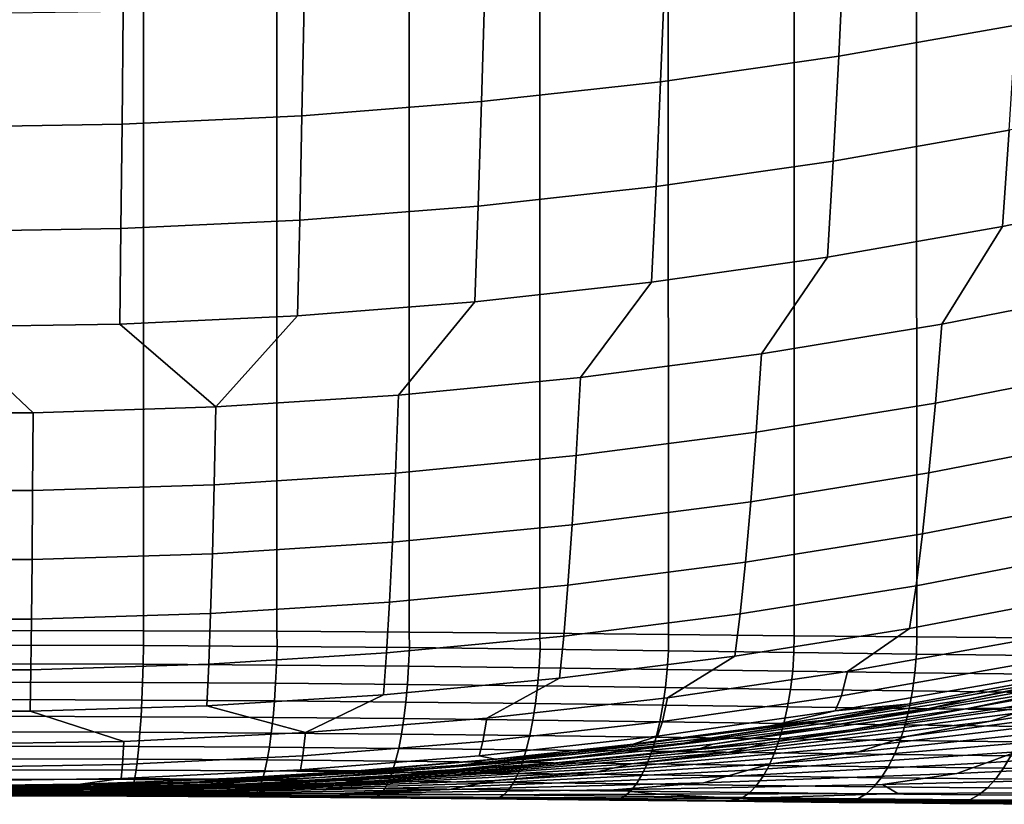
# Model space of a CAD drawing. Header units: metres. Extents: x -109 to 109, y -100 to 58.
# Tile 198 of 642: x 0.35 to 4.81, y -100.19 to -96.64. Entities that reach past the tile are written whole.
import ezdxf

# ---------------------------------------------------------------- set-up
doc = ezdxf.new("R2010")
doc.units = ezdxf.units.M
doc.layers.add('solid_21_062_100_XXX', color=7, linetype='CONTINUOUS')

msp = doc.modelspace()

# ---------------------------------------------------------------- linework, layer by layer
at = {"layer": 'solid_21_062_100_XXX'}
for points in [[(4.889292, -96.149818, 8.679727), (4.083229, -96.291573, 8.739078), (4.057991, -96.804779, 7.476767), (4.85934, -96.663986, 7.422805)], [(4.083229, -96.291573, 8.739078), (3.272357, -96.407814, 8.787746), (3.251984, -96.920227, 7.521014), (4.057991, -96.804779, 7.476767)], [(3.272357, -96.407814, 8.787746), (2.457637, -96.498367, 8.825663), (2.44225, -97.010162, 7.555484), (3.251984, -96.920227, 7.521014)], [(2.457637, -96.498367, 8.825663), (1.640029, -96.563118, 8.852773), (1.62972, -97.074463, 7.580129), (2.44225, -97.010162, 7.555484)], [(0.912314, -99.4048, -97.911171), (0.304765, -99.403343, -97.948227), (0.304607, -96.565834, -97.949707), (0.912271, -96.564919, -97.912651)], [(1.640029, -96.563118, 8.852773), (0.820496, -96.602005, 8.869055), (0.815326, -97.113083, 7.59493), (1.62972, -97.074463, 7.580129)], [(1.516532, -99.407623, -97.837212), (0.912314, -99.4048, -97.911171), (0.912271, -96.564919, -97.912651), (1.51656, -96.563133, -97.838684)], [(1.516532, -99.407623, -97.837212), (1.51656, -96.563133, -97.838684), (2.115284, -96.56057, -97.728073), (2.115253, -99.411629, -97.726593)], [(2.706286, -99.416542, -97.579704), (2.115253, -99.411629, -97.726593), (2.115284, -96.56057, -97.728073), (2.706231, -96.557373, -97.581207)], [(3.287404, -99.422012, -97.397064), (2.706286, -99.416542, -97.579704), (2.706231, -96.557373, -97.581207), (3.287198, -96.553696, -97.398628)], [(3.856388, -99.427605, -97.179359), (3.287404, -99.422012, -97.397064), (3.287198, -96.553696, -97.398628), (3.856014, -96.549744, -97.181015)], [(4.411046, -99.432831, -96.927414), (3.856388, -99.427605, -97.179359), (3.856014, -96.549744, -97.181015), (4.410542, -96.545723, -96.929161)], [(4.949227, -99.43718, -96.642227), (4.411046, -99.432831, -96.927414), (4.410542, -96.545723, -96.929161), (4.948703, -96.541832, -96.644028)], [(0.820496, -96.602005, 8.869055), (0, -96.614975, 8.874486), (0, -97.125961, 7.599868), (0.815326, -97.113083, 7.59493)], [(4.85934, -96.663986, 7.422805), (4.057991, -96.804779, 7.476767), (4.032626, -97.279213, 6.199165), (4.829227, -97.139534, 6.150465)], [(4.057991, -96.804779, 7.476767), (3.251984, -96.920227, 7.521014), (3.231514, -97.393738, 6.239096), (4.032626, -97.279213, 6.199165)], [(3.251984, -96.920227, 7.521014), (2.44225, -97.010162, 7.555484), (2.426794, -97.482948, 6.270201), (3.231514, -97.393738, 6.239096)], [(5.620418, -96.974869, 6.093051), (4.829227, -97.139534, 6.150465), (4.798885, -97.576027, 4.863899), (5.585456, -97.412849, 4.812533)], [(2.44225, -97.010162, 7.555484), (1.62972, -97.074463, 7.580129), (1.619367, -97.546738, 6.29244), (2.426794, -97.482948, 6.270201)], [(1.62972, -97.074463, 7.580129), (0.815326, -97.113083, 7.59493), (0.810135, -97.585037, 6.305796), (1.619367, -97.546738, 6.29244)], [(0.815326, -97.113083, 7.59493), (0, -97.125961, 7.599868), (0, -97.597816, 6.310252), (0.810135, -97.585037, 6.305796)], [(4.829227, -97.139534, 6.150465), (4.032626, -97.279213, 6.199165), (4.007076, -97.714432, 4.907468), (4.798885, -97.576027, 4.863899)], [(4.032626, -97.279213, 6.199165), (3.231514, -97.393738, 6.239096), (3.210902, -97.827911, 4.943189), (4.007076, -97.714432, 4.907468)], [(3.231514, -97.393738, 6.239096), (2.426794, -97.482948, 6.270201), (2.411234, -97.916298, 4.971013), (3.210902, -97.827911, 4.943189)], [(5.585456, -97.412849, 4.812533), (4.798885, -97.576027, 4.863899), (4.524711, -98.01815, 3.577017), (5.335222, -97.858475, 3.53206)], [(2.426794, -97.482948, 6.270201), (1.619367, -97.546738, 6.29244), (1.608945, -97.979492, 4.990906), (2.411234, -97.916298, 4.971013)], [(1.619367, -97.546738, 6.29244), (0.810135, -97.585037, 6.305796), (0.804909, -98.017448, 5.002853), (1.608945, -97.979492, 4.990906)], [(0.810135, -97.585037, 6.305796), (0, -97.597816, 6.310252), (0, -98.030106, 5.006839), (0.804909, -98.017448, 5.002853)], [(4.798885, -97.576027, 4.863899), (4.007076, -97.714432, 4.907468), (3.709055, -98.15152, 3.614568), (4.524711, -98.01815, 3.577017)], [(4.007076, -97.714432, 4.907468), (3.210902, -97.827911, 4.943189), (2.889189, -98.258423, 3.644667), (3.709055, -98.15152, 3.614568)], [(3.210902, -97.827911, 4.943189), (2.411234, -97.916298, 4.971013), (2.066047, -98.338699, 3.667269), (2.889189, -98.258423, 3.644667)], [(5.335222, -97.858475, 3.53206), (4.524711, -98.01815, 3.577017), (4.495674, -98.374718, 2.264009), (5.301297, -98.216835, 2.224715)], [(2.411234, -97.916298, 4.971013), (1.608945, -97.979492, 4.990906), (1.240564, -98.392265, 3.68235), (2.066047, -98.338699, 3.667269)], [(1.608945, -97.979492, 4.990906), (0.804909, -98.017448, 5.002853), (1.240564, -98.392265, 3.68235)], [(-0.804909, -98.017448, 5.002853), (-0.413677, -98.419067, 3.689898), (0.413677, -98.419067, 3.689898), (0, -98.030106, 5.006839)], [(0, -98.030106, 5.006839), (0.413677, -98.419067, 3.689898), (1.240564, -98.392265, 3.68235), (0.804909, -98.017448, 5.002853)], [(4.524711, -98.01815, 3.577017), (3.709055, -98.15152, 3.614568), (3.685072, -98.506584, 2.296829), (4.495674, -98.374718, 2.264009)], [(3.709055, -98.15152, 3.614568), (2.889189, -98.258423, 3.644667), (2.870395, -98.612267, 2.323134), (3.685072, -98.506584, 2.296829)], [(5.301297, -98.216835, 2.224715), (4.495674, -98.374718, 2.264009), (4.466544, -98.690987, 0.940466), (5.267251, -98.535042, 0.906671)], [(2.889189, -98.258423, 3.644667), (2.066047, -98.338699, 3.667269), (2.052547, -98.691628, 2.342887), (2.870395, -98.612267, 2.323134)], [(2.066047, -98.338699, 3.667269), (1.240564, -98.392265, 3.68235), (1.232434, -98.744583, 2.356067), (2.052547, -98.691628, 2.342887)], [(1.240564, -98.392265, 3.68235), (0.413677, -98.419067, 3.689898), (0.410962, -98.771088, 2.362663), (1.232434, -98.744583, 2.356067)], [(4.495674, -98.374718, 2.264009), (3.685072, -98.506584, 2.296829), (3.661019, -98.82122, 0.968691), (4.466544, -98.690987, 0.940466)], [(0.413677, -98.419067, 3.689898), (-0.413677, -98.419067, 3.689898), (-0.410962, -98.771088, 2.362663), (0.410962, -98.771088, 2.362663)], [(3.685072, -98.506584, 2.296829), (2.870395, -98.612267, 2.323134), (2.851551, -98.925598, 0.991312), (3.661019, -98.82122, 0.968691)], [(5.267251, -98.535042, 0.906671), (4.466544, -98.690987, 0.940466), (4.437335, -98.966652, -0.392372), (5.2331, -98.812782, -0.420832)], [(2.870395, -98.612267, 2.323134), (2.052547, -98.691628, 2.342887), (2.039014, -99.003975, 1.008297), (2.851551, -98.925598, 0.991312)], [(2.052547, -98.691628, 2.342887), (1.232434, -98.744583, 2.356067), (1.224285, -99.056267, 1.019631), (2.039014, -99.003975, 1.008297)], [(4.466544, -98.690987, 0.940466), (3.661019, -98.82122, 0.968691), (3.636908, -99.095146, -0.368605), (4.437335, -98.966652, -0.392372)], [(1.232434, -98.744583, 2.356067), (0.410962, -98.771088, 2.362663), (0.408241, -99.082436, 1.025302), (1.224285, -99.056267, 1.019631)], [(0.410962, -98.771088, 2.362663), (-0.410962, -98.771088, 2.362663), (-0.408241, -99.082436, 1.025302), (0.408241, -99.082436, 1.025302)], [(3.661019, -98.82122, 0.968691), (2.851551, -98.925598, 0.991312), (2.832665, -99.19812, -0.349557), (3.636908, -99.095146, -0.368605)], [(5.2331, -98.812782, -0.420832), (4.437335, -98.966652, -0.392372), (4.40811, -99.201424, -1.733259), (5.198921, -99.049759, -1.75655)], [(2.851551, -98.925598, 0.991312), (2.039014, -99.003975, 1.008297), (2.025454, -99.275436, -0.335256), (2.832665, -99.19812, -0.349557)], [(4.437335, -98.966652, -0.392372), (3.636908, -99.095146, -0.368605), (3.612791, -99.328072, -1.713809), (4.40811, -99.201424, -1.733259)], [(2.039014, -99.003975, 1.008297), (1.224285, -99.056267, 1.019631), (1.216121, -99.327026, -0.325713), (2.025454, -99.275436, -0.335256)], [(1.224285, -99.056267, 1.019631), (0.408241, -99.082436, 1.025302), (0.405515, -99.352844, -0.320938), (1.216121, -99.327026, -0.325713)], [(5.198921, -99.049759, -1.75655), (4.40811, -99.201424, -1.733259), (4.378882, -99.395073, -3.080934), (5.164724, -99.245728, -3.099225)], [(0.408241, -99.082436, 1.025302), (-0.408241, -99.082436, 1.025302), (-0.405515, -99.352844, -0.320938), (0.405515, -99.352844, -0.320938)], [(3.636908, -99.095146, -0.368605), (2.832665, -99.19812, -0.349557), (2.81378, -99.429558, -1.698222), (3.612791, -99.328072, -1.713809)], [(2.832665, -99.19812, -0.349557), (2.025454, -99.275436, -0.335256), (2.011896, -99.50576, -1.68652), (2.81378, -99.429558, -1.698222)], [(4.40811, -99.201424, -1.733259), (3.612791, -99.328072, -1.713809), (3.588677, -99.519775, -3.065661), (4.378882, -99.395073, -3.080934)], [(5.164724, -99.245728, -3.099225), (4.378882, -99.395073, -3.080934), (4.097723, -99.589478, -4.430279), (4.907883, -99.444931, -4.443521)], [(2.025454, -99.275436, -0.335256), (1.216121, -99.327026, -0.325713), (1.207958, -99.556595, -1.678712), (2.011896, -99.50576, -1.68652)], [(1.216121, -99.327026, -0.325713), (0.405515, -99.352844, -0.320938), (0.40279, -99.582039, -1.674804), (1.207958, -99.556595, -1.678712)], [(3.612791, -99.328072, -1.713809), (2.81378, -99.429558, -1.698222), (2.794901, -99.619698, -3.053423), (3.588677, -99.519775, -3.065661)], [(0.405515, -99.352844, -0.320938), (-0.405515, -99.352844, -0.320938), (-0.40279, -99.582039, -1.674804), (0.40279, -99.582039, -1.674804)], [(6.241282, -99.37088, -15.316026), (5.122221, -99.614487, -15.315951), (4.637617, -99.716995, -22.137655), (5.78107, -99.494942, -22.136204)], [(0.91232, -99.472031, -97.908104), (0.304344, -99.470047, -97.945229), (0.304765, -99.403343, -97.948227), (0.912314, -99.4048, -97.911171)], [(1.516884, -99.475883, -97.833969), (0.91232, -99.472031, -97.908104), (0.912314, -99.4048, -97.911171), (1.516532, -99.407623, -97.837212)], [(2.115753, -99.481377, -97.723122), (1.516884, -99.475883, -97.833969), (1.516532, -99.407623, -97.837212), (2.115253, -99.411629, -97.726593)], [(2.81378, -99.429558, -1.698222), (2.011896, -99.50576, -1.68652), (1.998344, -99.694717, -3.044235), (2.794901, -99.619698, -3.053423)], [(2.706669, -99.488159, -97.575996), (2.115753, -99.481377, -97.723122), (2.115253, -99.411629, -97.726593), (2.706286, -99.416542, -97.579704)], [(3.287416, -99.495766, -97.393173), (2.706669, -99.488159, -97.575996), (2.706286, -99.416542, -97.579704), (3.287404, -99.422012, -97.397064)], [(4.378882, -99.395073, -3.080934), (3.588677, -99.519775, -3.065661), (3.283302, -99.707977, -4.419424), (4.097723, -99.589478, -4.430279)], [(3.855837, -99.503654, -97.175362), (3.287416, -99.495766, -97.393173), (3.287404, -99.422012, -97.397064), (3.856388, -99.427605, -97.179359)], [(4.409822, -99.511215, -96.923393), (3.855837, -99.503654, -97.175362), (3.856388, -99.427605, -97.179359), (4.411046, -99.432831, -96.927414)], [(4.94733, -99.517792, -96.63826), (4.409822, -99.511215, -96.923393), (4.411046, -99.432831, -96.927414), (4.949227, -99.43718, -96.642227)], [(6.231633, -99.434143, -35.815971), (5.112119, -99.660194, -35.817577), (4.642688, -99.757515, -42.657356), (5.789781, -99.55217, -42.655682)], [(0.304344, -99.470047, -97.945229), (0.91232, -99.472031, -97.908104), (0.910852, -99.556549, -97.895645), (0.303853, -99.554581, -97.932762)], [(0.91232, -99.472031, -97.908104), (1.516884, -99.475883, -97.833969), (1.51445, -99.560387, -97.821541), (0.910852, -99.556549, -97.895645)], [(1.516884, -99.475883, -97.833969), (2.115753, -99.481377, -97.723122), (2.112376, -99.565857, -97.710739), (1.51445, -99.560387, -97.821541)], [(4.907883, -99.444931, -4.443521), (4.097723, -99.589478, -4.430279), (4.070157, -99.6996, -5.789068), (4.875108, -99.557541, -5.797721)], [(2.011896, -99.50576, -1.68652), (1.207958, -99.556595, -1.678712), (1.199801, -99.744774, -3.038104), (1.998344, -99.694717, -3.044235)], [(2.115753, -99.481377, -97.723122), (2.706669, -99.488159, -97.575996), (2.702379, -99.572601, -97.563667), (2.112376, -99.565857, -97.710739)], [(3.588677, -99.519775, -3.065661), (2.794901, -99.619698, -3.053423), (2.465466, -99.80027, -4.410969), (3.283302, -99.707977, -4.419424)], [(2.706669, -99.488159, -97.575996), (3.287416, -99.495766, -97.393173), (3.282256, -99.580177, -97.380913), (2.702379, -99.572601, -97.563667)], [(3.287416, -99.495766, -97.393173), (3.855837, -99.503654, -97.175362), (3.849856, -99.58802, -97.163193), (3.282256, -99.580177, -97.380913)], [(3.855837, -99.503654, -97.175362), (4.409822, -99.511215, -96.923393), (4.40308, -99.595543, -96.911339), (3.849856, -99.58802, -97.163193)], [(4.409822, -99.511215, -96.923393), (4.94733, -99.517792, -96.63826), (4.939889, -99.602074, -96.626335), (4.40308, -99.595543, -96.911339)], [(5.78107, -99.494942, -22.136204), (4.637617, -99.716995, -22.137655), (4.467239, -99.757126, -28.978519), (5.570442, -99.555611, -28.977039)], [(0.303853, -99.554581, -97.932762), (0.910852, -99.556549, -97.895645), (0.90852, -99.639099, -97.873695), (0.303075, -99.637138, -97.910759)], [(1.207958, -99.556595, -1.678712), (0.40279, -99.582039, -1.674804), (0.400066, -99.769821, -3.035036), (1.199801, -99.744774, -3.038104)], [(0.910852, -99.556549, -97.895645), (1.51445, -99.560387, -97.821541), (1.510582, -99.642906, -97.799683), (0.90852, -99.639099, -97.873695)], [(1.51445, -99.560387, -97.821541), (2.112376, -99.565857, -97.710739), (2.106997, -99.648323, -97.689034), (1.510582, -99.642906, -97.799683)], [(2.112376, -99.565857, -97.710739), (2.702379, -99.572601, -97.563667), (2.69553, -99.655014, -97.542168), (2.106997, -99.648323, -97.689034)], [(5.570442, -99.555611, -28.977039), (4.467239, -99.757126, -28.978519), (3.984674, -99.841629, -35.819149), (5.112119, -99.660194, -35.817577)], [(4.875108, -99.557541, -5.797721), (4.070157, -99.6996, -5.789068), (4.042645, -99.768097, -7.150786), (4.84239, -99.628616, -7.155016)], [(5.789781, -99.55217, -42.655682), (4.642688, -99.757515, -42.657356), (4.794285, -99.755135, -49.482384), (5.472281, -99.641289, -49.482441)], [(0.40279, -99.582039, -1.674804), (-0.40279, -99.582039, -1.674804), (-0.400066, -99.769821, -3.035036), (0.400066, -99.769821, -3.035036)], [(2.702379, -99.572601, -97.563667), (3.282256, -99.580177, -97.380913), (3.273986, -99.662521, -97.359665), (2.69553, -99.655014, -97.542168)], [(4.097723, -99.589478, -4.430279), (3.283302, -99.707977, -4.419424), (3.261082, -99.816048, -5.781975), (4.070157, -99.6996, -5.789068)], [(3.282256, -99.580177, -97.380913), (3.849856, -99.58802, -97.163193), (3.840227, -99.670303, -97.142242), (3.273986, -99.662521, -97.359665)], [(5.122221, -99.614487, -15.315951), (3.993777, -99.809929, -15.315894), (3.485816, -99.890228, -22.139109), (4.637617, -99.716995, -22.137655)], [(3.849856, -99.58802, -97.163193), (4.40308, -99.595543, -96.911339), (4.392161, -99.67775, -96.890739), (3.840227, -99.670303, -97.142242)], [(3.993777, -99.809929, -15.315894), (5.122221, -99.614487, -15.315951), (4.98596, -99.624207, -8.482449), (4.368921, -99.737053, -8.482392)], [(4.40308, -99.595543, -96.911339), (4.939889, -99.602074, -96.626335), (4.927761, -99.684212, -96.606148), (4.392161, -99.67775, -96.890739)], [(6.060827, -99.579285, -56.652271), (4.858635, -99.778214, -56.651711), (4.744721, -99.815048, -60.239628), (5.920135, -99.635513, -60.239876)], [(0.303075, -99.637138, -97.910759), (0.90852, -99.639099, -97.873695), (0.905357, -99.718597, -97.842537), (0.302019, -99.71666, -97.879517)], [(0.90852, -99.639099, -97.873695), (1.510582, -99.642906, -97.799683), (1.505329, -99.722359, -97.7687), (0.905357, -99.718597, -97.842537)], [(1.510582, -99.642906, -97.799683), (2.106997, -99.648323, -97.689034), (2.099688, -99.727715, -97.658302), (1.505329, -99.722359, -97.7687)], [(2.794901, -99.619698, -3.053423), (1.998344, -99.694717, -3.044235), (1.645068, -99.866249, -4.404924), (2.465466, -99.80027, -4.410969)], [(2.106997, -99.648323, -97.689034), (2.69553, -99.655014, -97.542168), (2.686209, -99.734329, -97.51178), (2.099688, -99.727715, -97.658302)], [(2.69553, -99.655014, -97.542168), (3.273986, -99.662521, -97.359665), (3.262713, -99.741745, -97.329697), (2.686209, -99.734329, -97.51178)], [(4.042645, -99.768097, -7.150786), (4.368921, -99.737053, -8.482392), (4.98596, -99.624207, -8.482449), (4.84239, -99.628616, -7.155016)], [(5.920135, -99.635513, -60.239876), (4.744721, -99.815048, -60.239628), (4.364458, -99.884415, -63.82526), (5.602413, -99.719856, -63.825912)], [(4.972134, -99.74247, -53.065777), (5.472281, -99.641289, -49.482441), (4.794285, -99.755135, -49.482384)], [(1.998344, -99.694717, -3.044235), (1.199801, -99.744774, -3.038104), (1.645068, -99.866249, -4.404924)], [(4.070157, -99.6996, -5.789068), (3.261082, -99.816048, -5.781975), (3.238913, -99.882423, -7.147318), (4.042645, -99.768097, -7.150786)], [(3.273986, -99.662521, -97.359665), (3.840227, -99.670303, -97.142242), (3.827072, -99.749428, -97.112785), (3.262713, -99.741745, -97.329697)], [(5.112119, -99.660194, -35.817577), (3.984674, -99.841629, -35.819149), (3.488513, -99.917686, -42.659012), (4.642688, -99.757515, -42.657356)], [(3.840227, -99.670303, -97.142242), (4.392161, -99.67775, -96.890739), (4.377207, -99.756767, -96.861885), (3.827072, -99.749428, -97.112785)], [(4.392161, -99.67775, -96.890739), (4.927761, -99.684212, -96.606148), (4.911102, -99.763145, -96.577965), (4.377207, -99.756767, -96.861885)], [(0.302019, -99.71666, -97.879517), (0.905357, -99.718597, -97.842537), (0.901402, -99.794022, -97.802574), (0.300699, -99.792114, -97.839432)], [(0.400066, -99.769821, -3.035036), (0.822961, -99.905869, -4.401294), (1.645068, -99.866249, -4.404924), (1.199801, -99.744774, -3.038104)], [(0.905357, -99.718597, -97.842537), (1.505329, -99.722359, -97.7687), (1.49876, -99.797729, -97.728973), (0.901402, -99.794022, -97.802574)], [(1.505329, -99.722359, -97.7687), (2.099688, -99.727715, -97.658302), (2.090542, -99.803001, -97.618935), (1.49876, -99.797729, -97.728973)], [(2.099688, -99.727715, -97.658302), (2.686209, -99.734329, -97.51178), (2.674537, -99.809517, -97.472885), (2.090542, -99.803001, -97.618935)], [(3.283302, -99.707977, -4.419424), (2.465466, -99.80027, -4.410969), (2.448705, -99.906738, -5.77645), (3.261082, -99.816048, -5.781975)], [(2.686209, -99.734329, -97.51178), (3.262713, -99.741745, -97.329697), (3.248582, -99.816811, -97.291405), (2.674537, -99.809517, -97.472885)], [(3.262713, -99.741745, -97.329697), (3.827072, -99.749428, -97.112785), (3.810563, -99.824364, -97.075203), (3.248582, -99.816811, -97.291405)], [(4.637617, -99.716995, -22.137655), (3.485816, -99.890228, -22.139109), (3.35694, -99.914337, -28.979986), (4.467239, -99.757126, -28.978519)], [(4.972134, -99.74247, -53.065777), (3.735728, -99.911957, -53.065651), (3.649684, -99.933037, -56.651237), (4.858635, -99.778214, -56.651711)], [(3.735728, -99.911957, -53.065651), (4.972134, -99.74247, -53.065777), (4.794285, -99.755135, -49.482384), (4.113919, -99.853912, -49.48233)], [(4.042645, -99.768097, -7.150786), (3.749385, -99.834984, -8.482342), (4.368921, -99.737053, -8.482392)], [(3.993777, -99.809929, -15.315894), (4.368921, -99.737053, -8.482392), (3.749385, -99.834984, -8.482342)], [(5.602413, -99.719856, -63.825912), (4.364458, -99.884415, -63.82526), (4.256074, -99.918373, -67.413391), (5.464562, -99.774651, -67.413628)], [(-0.400066, -99.769821, -3.035036), (0, -99.91909, -4.400084), (0.822961, -99.905869, -4.401294), (0.400066, -99.769821, -3.035036)], [(0.300699, -99.792114, -97.839432), (0.901402, -99.794022, -97.802574), (0.896707, -99.864388, -97.754318), (0.299132, -99.862511, -97.791031)], [(4.467239, -99.757126, -28.978519), (3.35694, -99.914337, -28.979986), (2.850959, -99.978111, -35.820705), (3.984674, -99.841629, -35.819149)], [(4.042645, -99.768097, -7.150786), (3.238913, -99.882423, -7.147318), (3.127731, -99.917938, -8.482294), (3.749385, -99.834984, -8.482342)], [(4.642688, -99.757515, -42.657356), (3.488513, -99.917686, -42.659012), (3.431504, -99.937592, -49.482288), (4.113919, -99.853912, -49.48233)], [(4.858635, -99.778214, -56.651711), (3.649684, -99.933037, -56.651237), (3.563441, -99.954689, -60.239483), (4.744721, -99.815048, -60.239628)], [(3.827072, -99.749428, -97.112785), (4.377207, -99.756767, -96.861885), (4.358414, -99.831581, -96.825127), (3.810563, -99.824364, -97.075203)], [(4.642688, -99.757515, -42.657356), (4.113919, -99.853912, -49.48233), (4.794285, -99.755135, -49.482384)], [(5.464562, -99.774651, -67.413628), (4.256074, -99.918373, -67.413391), (4.147276, -99.9524, -70.998962), (5.326146, -99.829628, -70.999619)], [(4.377207, -99.756767, -96.861885), (4.911102, -99.763145, -96.577965), (4.890129, -99.837837, -96.542152), (4.358414, -99.831581, -96.825127)], [(0.901402, -99.794022, -97.802574), (1.49876, -99.797729, -97.728973), (1.490961, -99.868027, -97.68103), (0.896707, -99.864388, -97.754318)], [(1.49876, -99.797729, -97.728973), (2.090542, -99.803001, -97.618935), (2.079678, -99.873207, -97.571449), (1.490961, -99.868027, -97.68103)], [(2.465466, -99.80027, -4.410969), (1.645068, -99.866249, -4.404924), (1.633848, -99.971573, -5.772501), (2.448705, -99.906738, -5.77645)], [(2.090542, -99.803001, -97.618935), (2.674537, -99.809517, -97.472885), (2.660667, -99.879593, -97.42601), (2.079678, -99.873207, -97.571449)], [(3.993777, -99.809929, -15.315894), (2.857998, -99.956871, -15.315858), (2.327676, -100.014267, -22.140572), (3.485816, -99.890228, -22.139109)], [(3.261082, -99.816048, -5.781975), (2.448705, -99.906738, -5.77645), (2.431985, -99.971451, -7.144617), (3.238913, -99.882423, -7.147318)], [(2.674537, -99.809517, -97.472885), (3.248582, -99.816811, -97.291405), (3.231779, -99.886749, -97.245277), (2.660667, -99.879593, -97.42601)], [(2.857998, -99.956871, -15.315858), (3.993777, -99.809929, -15.315894), (3.749385, -99.834984, -8.482342), (3.127731, -99.917938, -8.482294)], [(4.744721, -99.815048, -60.239628), (3.563441, -99.954689, -60.239483), (3.12107, -100.007751, -63.824715), (4.364458, -99.884415, -63.82526)], [(3.248582, -99.816811, -97.291405), (3.810563, -99.824364, -97.075203), (3.790915, -99.894157, -97.029984), (3.231779, -99.886749, -97.245277)], [(5.326146, -99.829628, -70.999619), (4.147276, -99.9524, -70.998962), (3.750666, -100.007698, -74.587143), (4.996203, -99.903122, -74.587318)], [(3.810563, -99.824364, -97.075203), (4.358414, -99.831581, -96.825127), (4.336024, -99.901222, -96.780952), (3.790915, -99.894157, -97.029984)], [(4.358414, -99.831581, -96.825127), (4.890129, -99.837837, -96.542152), (4.865113, -99.907318, -96.499176), (4.336024, -99.901222, -96.780952)], [(0.299132, -99.862511, -97.791031), (0.896707, -99.864388, -97.754318), (0.891333, -99.92878, -97.69841), (0.297339, -99.926949, -97.73494)], [(1.645068, -99.866249, -4.404924), (0.822961, -99.905869, -4.401294), (0.817337, -100.010506, -5.770129), (1.633848, -99.971573, -5.772501)], [(0.896707, -99.864388, -97.754318), (1.490961, -99.868027, -97.68103), (1.482032, -99.932343, -97.625488), (0.891333, -99.92878, -97.69841)], [(1.490961, -99.868027, -97.68103), (2.079678, -99.873207, -97.571449), (2.067239, -99.937408, -97.516457), (1.482032, -99.932343, -97.625488)], [(2.079678, -99.873207, -97.571449), (2.660667, -99.879593, -97.42601), (2.644778, -99.943657, -97.371742), (2.067239, -99.937408, -97.516457)], [(3.984674, -99.841629, -35.819149), (2.850959, -99.978111, -35.820705), (2.328935, -100.032379, -42.660671), (3.488513, -99.917686, -42.659012)], [(2.660667, -99.879593, -97.42601), (3.231779, -99.886749, -97.245277), (3.21252, -99.950653, -97.191925), (2.644778, -99.943657, -97.371742)], [(3.735728, -99.911957, -53.065651), (4.113919, -99.853912, -49.48233), (3.431504, -99.937592, -49.482288)], [(6.071487, -99.84597, -78.173988), (4.86196, -99.953384, -78.173271), (4.727542, -100.002686, -81.76104), (5.905195, -99.922066, -81.761238)], [(0.822961, -99.905869, -4.401294), (0, -99.91909, -4.400084), (0, -100.023499, -5.769338), (0.817337, -100.010506, -5.770129)], [(2.448705, -99.906738, -5.77645), (1.633848, -99.971573, -5.772501), (1.622657, -100.035103, -7.142686), (2.431985, -99.971451, -7.144617)], [(3.35694, -99.914337, -28.979986), (2.241216, -100.026917, -28.981453), (1.712654, -100.069313, -35.822266), (2.850959, -99.978111, -35.820705)], [(3.485816, -99.890228, -22.139109), (2.327676, -100.014267, -22.140572), (2.241216, -100.026917, -28.981453), (3.35694, -99.914337, -28.979986)], [(3.488513, -99.917686, -42.659012), (2.328935, -100.032379, -42.660671), (2.747353, -100.006126, -49.48225), (3.431504, -99.937592, -49.482288)], [(3.238913, -99.882423, -7.147318), (2.431985, -99.971451, -7.144617), (2.504305, -99.98587, -8.482257), (3.127731, -99.917938, -8.482294)], [(3.735728, -99.911957, -53.065651), (2.493613, -100.033134, -53.065575), (2.435765, -100.043648, -56.650826), (3.649684, -99.933037, -56.651237)], [(2.493613, -100.033134, -53.065575), (3.735728, -99.911957, -53.065651), (3.431504, -99.937592, -49.482288), (2.747353, -100.006126, -49.48225)], [(2.857998, -99.956871, -15.315858), (3.127731, -99.917938, -8.482294), (2.504305, -99.98587, -8.482257)], [(4.256074, -99.918373, -67.413391), (3.043048, -100.026031, -67.413269), (2.964708, -100.044319, -70.998413), (4.147276, -99.9524, -70.998962)], [(4.364458, -99.884415, -63.82526), (3.12107, -100.007751, -63.824715), (3.043048, -100.026031, -67.413269), (4.256074, -99.918373, -67.413391)], [(3.231779, -99.886749, -97.245277), (3.790915, -99.894157, -97.029984), (3.768382, -99.957878, -96.977715), (3.21252, -99.950653, -97.191925)], [(4.996203, -99.903122, -74.587318), (3.750666, -100.007698, -74.587143), (3.649071, -100.036743, -78.172668), (4.86196, -99.953384, -78.173271)], [(3.790915, -99.894157, -97.029984), (4.336024, -99.901222, -96.780952), (4.310328, -99.964767, -96.729942), (3.768382, -99.957878, -96.977715)], [(4.336024, -99.901222, -96.780952), (4.865113, -99.907318, -96.499176), (4.83638, -99.970703, -96.449593), (4.310328, -99.964767, -96.729942)], [(5.905195, -99.922066, -81.761238), (4.727542, -100.002686, -81.76104), (4.593055, -100.050667, -85.347107), (5.738701, -99.996162, -85.347633)], [(0.297339, -99.926949, -97.73494), (0.891333, -99.92878, -97.69841), (0.88535, -99.986366, -97.635574), (0.295343, -99.984581, -97.671883)], [(0.891333, -99.92878, -97.69841), (1.482032, -99.932343, -97.625488), (1.47209, -99.989845, -97.563072), (0.88535, -99.986366, -97.635574)], [(2.857998, -99.956871, -15.315858), (1.71694, -100.055, -15.315844), (1.165252, -100.088837, -22.142056), (2.327676, -100.014267, -22.140572)], [(1.482032, -99.932343, -97.625488), (2.067239, -99.937408, -97.516457), (2.053384, -99.994789, -97.454674), (1.47209, -99.989845, -97.563072)], [(1.71694, -100.055, -15.315844), (2.857998, -99.956871, -15.315858), (2.504305, -99.98587, -8.482257), (1.879468, -100.038734, -8.482234)], [(3.563441, -99.954689, -60.239483), (2.3779, -100.054382, -60.239403), (1.874002, -100.089867, -63.824238), (3.12107, -100.007751, -63.824715)], [(2.067239, -99.937408, -97.516457), (2.644778, -99.943657, -97.371742), (2.627076, -100.000877, -97.310799), (2.053384, -99.994789, -97.454674)], [(3.649684, -99.933037, -56.651237), (2.435765, -100.043648, -56.650826), (2.3779, -100.054382, -60.239403), (3.563441, -99.954689, -60.239483)], [(4.147276, -99.9524, -70.998962), (2.964708, -100.044319, -70.998413), (2.502009, -100.082214, -74.587059), (3.750666, -100.007698, -74.587143)], [(2.644778, -99.943657, -97.371742), (3.21252, -99.950653, -97.191925), (3.191055, -100.00769, -97.132027), (2.627076, -100.000877, -97.310799)], [(3.21252, -99.950653, -97.191925), (3.768382, -99.957878, -96.977715), (3.743256, -100.014725, -96.919067), (3.191055, -100.00769, -97.132027)], [(4.86196, -99.953384, -78.173271), (3.649071, -100.036743, -78.172668), (3.547502, -100.065231, -81.760925), (4.727542, -100.002686, -81.76104)], [(3.768382, -99.957878, -96.977715), (4.310328, -99.964767, -96.729942), (4.28166, -100.021408, -96.672745), (3.743256, -100.014725, -96.919067)], [(4.310328, -99.964767, -96.729942), (4.83638, -99.970703, -96.449593), (4.804303, -100.027153, -96.394043), (4.28166, -100.021408, -96.672745)], [(4.83638, -99.970703, -96.449593), (5.344632, -99.975067, -96.137733), (5.309293, -100.031342, -96.084023), (4.804303, -100.027153, -96.394043)], [(0.817337, -100.010506, -5.770129), (0, -100.023499, -5.769338), (0, -100.086075, -7.14114), (0.811728, -100.073326, -7.141527)], [(0.295343, -99.984581, -97.671883), (0.88535, -99.986366, -97.635574), (0.878835, -100.0364, -97.566612), (0.293169, -100.034668, -97.602684)], [(1.633848, -99.971573, -5.772501), (0.817337, -100.010506, -5.770129), (0.811728, -100.073326, -7.141527), (1.622657, -100.035103, -7.142686)], [(0.88535, -99.986366, -97.635574), (1.47209, -99.989845, -97.563072), (1.461263, -100.03978, -97.494583), (0.878835, -100.0364, -97.566612)], [(2.327676, -100.014267, -22.140572), (1.165252, -100.088837, -22.142056), (1.121812, -100.094604, -28.982937), (2.241216, -100.026917, -28.981453)], [(2.850959, -99.978111, -35.820705), (1.712654, -100.069313, -35.822266), (1.165689, -100.101326, -42.662338), (2.328935, -100.032379, -42.660671)], [(1.47209, -99.989845, -97.563072), (2.053384, -99.994789, -97.454674), (2.038293, -100.044586, -97.386894), (1.461263, -100.03978, -97.494583)], [(1.622657, -100.035103, -7.142686), (1.879468, -100.038734, -8.482234), (2.504305, -99.98587, -8.482257), (2.431985, -99.971451, -7.144617)], [(3.12107, -100.007751, -63.824715), (1.874002, -100.089867, -63.824238), (1.826989, -100.097664, -67.413208), (3.043048, -100.026031, -67.413269)], [(2.053384, -99.994789, -97.454674), (2.627076, -100.000877, -97.310799), (2.607792, -100.050507, -97.243965), (2.038293, -100.044586, -97.386894)], [(2.328935, -100.032379, -42.660671), (2.061794, -100.059464, -49.482224), (2.747353, -100.006126, -49.48225)], [(2.493613, -100.033134, -53.065575), (2.747353, -100.006126, -49.48225), (2.061794, -100.059464, -49.482224)], [(3.750666, -100.007698, -74.587143), (2.502009, -100.082214, -74.587059), (2.433835, -100.09613, -78.172142), (3.649071, -100.036743, -78.172668)], [(2.627076, -100.000877, -97.310799), (3.191055, -100.00769, -97.132027), (3.167664, -100.057121, -97.066368), (2.607792, -100.050507, -97.243965)], [(3.191055, -100.00769, -97.132027), (3.743256, -100.014725, -96.919067), (3.715865, -100.063934, -96.854813), (3.167664, -100.057121, -97.066368)], [(4.727542, -100.002686, -81.76104), (3.547502, -100.065231, -81.760925), (3.445906, -100.092949, -85.346642), (4.593055, -100.050667, -85.347107)], [(3.743256, -100.014725, -96.919067), (4.28166, -100.021408, -96.672745), (4.250391, -100.070404, -96.610115), (3.715865, -100.063934, -96.854813)], [(5.738701, -99.996162, -85.347633), (4.593055, -100.050667, -85.347107), (4.255946, -100.101692, -88.934738), (5.470662, -100.070763, -88.934807)], [(0.293169, -100.034668, -97.602684), (0.878835, -100.0364, -97.566612), (0.871873, -100.078232, -97.492432), (0.290846, -100.076546, -97.528244)], [(0.572703, -100.104126, -15.315854), (1.71694, -100.055, -15.315844), (1.253567, -100.076515, -8.482215), (0.626961, -100.09919, -8.482201)], [(1.71694, -100.055, -15.315844), (0.572703, -100.104126, -15.315854), (1.165252, -100.088837, -22.142056)], [(2.3779, -100.054382, -60.239403), (1.189628, -100.114136, -60.239365), (0.624811, -100.130844, -63.823803), (1.874002, -100.089867, -63.824238)], [(0.811728, -100.073326, -7.141527), (1.253567, -100.076515, -8.482215), (1.879468, -100.038734, -8.482234), (1.622657, -100.035103, -7.142686)], [(0.878835, -100.0364, -97.566612), (1.461263, -100.03978, -97.494583), (1.449692, -100.081512, -97.420921), (0.871873, -100.078232, -97.492432)], [(2.241216, -100.026917, -28.981453), (1.121812, -100.094604, -28.982937), (1.712654, -100.069313, -35.822266)], [(2.328935, -100.032379, -42.660671), (1.165689, -100.101326, -42.662338), (1.375145, -100.097588, -49.482204), (2.061794, -100.059464, -49.482224)], [(2.435765, -100.043648, -56.650826), (1.218623, -100.109985, -56.650452), (1.189628, -100.114136, -60.239365), (2.3779, -100.054382, -60.239403)], [(2.493613, -100.033134, -53.065575), (1.247743, -100.105858, -53.065533), (1.218623, -100.109985, -56.650452), (2.435765, -100.043648, -56.650826)], [(1.247743, -100.105858, -53.065533), (2.493613, -100.033134, -53.065575), (2.061794, -100.059464, -49.482224), (1.375145, -100.097588, -49.482204)], [(2.964708, -100.044319, -70.998413), (1.779697, -100.105453, -70.997917), (1.251465, -100.126785, -74.587029), (2.502009, -100.082214, -74.587059)], [(1.71694, -100.055, -15.315844), (1.879468, -100.038734, -8.482234), (1.253567, -100.076515, -8.482215)], [(1.461263, -100.03978, -97.494583), (2.038293, -100.044586, -97.386894), (2.022164, -100.086166, -97.314011), (1.449692, -100.081512, -97.420921)], [(3.043048, -100.026031, -67.413269), (1.826989, -100.097664, -67.413208), (1.779697, -100.105453, -70.997917), (2.964708, -100.044319, -70.998413)], [(2.038293, -100.044586, -97.386894), (2.607792, -100.050507, -97.243965), (2.587174, -100.091896, -97.172119), (2.022164, -100.086166, -97.314011)], [(3.649071, -100.036743, -78.172668), (2.433835, -100.09613, -78.172142), (2.365813, -100.109772, -81.76088), (3.547502, -100.065231, -81.760925)], [(2.607792, -100.050507, -97.243965), (3.167664, -100.057121, -97.066368), (3.14265, -100.098297, -96.995804), (2.587174, -100.091896, -97.172119)], [(4.593055, -100.050667, -85.347107), (3.445906, -100.092949, -85.346642), (3.040442, -100.124817, -88.9347), (4.255946, -100.101692, -88.934738)], [(3.167664, -100.057121, -97.066368), (3.715865, -100.063934, -96.854813), (3.686563, -100.104889, -96.785774), (3.14265, -100.098297, -96.995804)], [(4.28166, -100.021408, -96.672745), (4.804303, -100.027153, -96.394043), (4.769297, -100.075943, -96.333252), (4.250391, -100.070404, -96.610115)], [(4.804303, -100.027153, -96.394043), (5.309293, -100.031342, -96.084023), (5.270706, -100.079948, -96.025284), (4.769297, -100.075943, -96.333252)], [(-1.120683, -100.09465, -28.985964), (-0.570452, -100.115044, -35.825439), (0.571565, -100.115013, -35.823841), (0.000564, -100.117226, -28.984438)], [(-0.572593, -100.104134, -15.31589), (0.000683, -100.113747, -22.143564), (1.165252, -100.088837, -22.142056), (0.572703, -100.104126, -15.315854)], [(-0.572593, -100.104134, -15.31589), (0.572703, -100.104126, -15.315854), (0.626961, -100.09919, -8.482201), (0, -100.106758, -8.482196)], [(-0.570452, -100.115044, -35.825439), (0.000605, -100.124367, -42.664032), (1.165689, -100.101326, -42.662338), (0.571565, -100.115013, -35.823841)], [(0.811728, -100.073326, -7.141527), (0, -100.086075, -7.14114), (0, -100.106758, -8.482196), (0.626961, -100.09919, -8.482201)], [(1.165689, -100.101326, -42.662338), (0.000605, -100.124367, -42.664032), (0, -100.128105, -49.482189), (0.687756, -100.120476, -49.482193)], [(0.000564, -100.117226, -28.984438), (0.571565, -100.115013, -35.823841), (1.712654, -100.069313, -35.822266), (1.121812, -100.094604, -28.982937)], [(1.165252, -100.088837, -22.142056), (0.000683, -100.113747, -22.143564), (0.000564, -100.117226, -28.984438), (1.121812, -100.094604, -28.982937)], [(0.290846, -100.076546, -97.528244), (0.871873, -100.078232, -97.492432), (0.864554, -100.11132, -97.413986), (0.288404, -100.109688, -97.449524)], [(1.712654, -100.069313, -35.822266), (0.571565, -100.115013, -35.823841), (1.165689, -100.101326, -42.662338)], [(1.826989, -100.097664, -67.413208), (0.60919, -100.133408, -67.413185), (0.59329, -100.135941, -70.997459), (1.779697, -100.105453, -70.997917)], [(1.874002, -100.089867, -63.824238), (0.624811, -100.130844, -63.823803), (0.60919, -100.133408, -67.413185), (1.826989, -100.097664, -67.413208)], [(0.811728, -100.073326, -7.141527), (0.626961, -100.09919, -8.482201), (1.253567, -100.076515, -8.482215)], [(1.165689, -100.101326, -42.662338), (0.687756, -100.120476, -49.482193), (1.375145, -100.097588, -49.482204)], [(1.247743, -100.105858, -53.065533), (1.375145, -100.097588, -49.482204), (0.687756, -100.120476, -49.482193)], [(0.871873, -100.078232, -97.492432), (1.449692, -100.081512, -97.420921), (1.437527, -100.114487, -97.34304), (0.864554, -100.11132, -97.413986)], [(2.433835, -100.09613, -78.172142), (1.217191, -100.131638, -78.171654), (1.183146, -100.136391, -81.760857), (2.365813, -100.109772, -81.76088)], [(2.502009, -100.082214, -74.587059), (1.251465, -100.126785, -74.587029), (1.217191, -100.131638, -78.171654), (2.433835, -100.09613, -78.172142)], [(1.449692, -100.081512, -97.420921), (2.022164, -100.086166, -97.314011), (2.005204, -100.118988, -97.236961), (1.437527, -100.114487, -97.34304)], [(3.445906, -100.092949, -85.346642), (2.297734, -100.123047, -85.346214), (1.824444, -100.140175, -88.934685), (3.040442, -100.124817, -88.9347)], [(2.022164, -100.086166, -97.314011), (2.587174, -100.091896, -97.172119), (2.565492, -100.124527, -97.096176), (2.005204, -100.118988, -97.236961)], [(3.547502, -100.065231, -81.760925), (2.365813, -100.109772, -81.76088), (2.297734, -100.123047, -85.346214), (3.445906, -100.092949, -85.346642)], [(2.587174, -100.091896, -97.172119), (3.14265, -100.098297, -96.995804), (3.116337, -100.130699, -96.921242), (2.565492, -100.124527, -97.096176)], [(3.040442, -100.124817, -88.9347), (3.243906, -100.145233, -92.482185), (4.325202, -100.141144, -92.482185), (4.255946, -100.101692, -88.934738)], [(3.14265, -100.098297, -96.995804), (3.686563, -100.104889, -96.785774), (3.655731, -100.137039, -96.71286), (3.116337, -100.130699, -96.921242)], [(3.715865, -100.063934, -96.854813), (4.250391, -100.070404, -96.610115), (4.216929, -100.111122, -96.542854), (3.686563, -100.104889, -96.785774)], [(4.250391, -100.070404, -96.610115), (4.769297, -100.075943, -96.333252), (4.731818, -100.116432, -96.268005), (4.216929, -100.111122, -96.542854)], [(5.470662, -100.070763, -88.934807), (4.255946, -100.101692, -88.934738), (4.325202, -100.141144, -92.482185), (5.406492, -100.13588, -92.482193)], [(4.769297, -100.075943, -96.333252), (5.270706, -100.079948, -96.025284), (5.22937, -100.120239, -95.962288), (4.731818, -100.116432, -96.268005)], [(-1.189627, -100.114136, -60.239365), (-0.625088, -100.130844, -63.823391), (0.624811, -100.130844, -63.823803), (0, -100.134033, -60.239353)], [(-1.149196, -100.141037, -85.345024), (-0.608178, -100.147827, -88.934685), (0.608178, -100.147827, -88.934685), (-0.00012, -100.147018, -85.345413)], [(0.608178, -100.147827, -88.934685), (-0.608178, -100.147827, -88.934685), (-1.081304, -100.14991, -92.482185), (0, -100.150497, -92.482185)], [(0.624811, -100.130844, -63.823803), (-0.625088, -100.130844, -63.823391), (-0.60919, -100.133408, -67.413185), (0.60919, -100.133408, -67.413185)], [(0.60919, -100.133408, -67.413185), (-0.60919, -100.133408, -67.413185), (-0.593582, -100.135941, -70.997017), (0.59329, -100.135941, -70.997459)], [(0.59329, -100.135941, -70.997459), (-0.593582, -100.135941, -70.997017), (0.000001, -100.141602, -74.587013)], [(1.251465, -100.126785, -74.587029), (0.000001, -100.141602, -74.587013), (-0.00014, -100.143433, -78.171196), (1.217191, -100.131638, -78.171654)], [(1.217191, -100.131638, -78.171654), (-0.00014, -100.143433, -78.171196), (0, -100.145241, -81.760849), (1.183146, -100.136391, -81.760857)], [(1.247743, -100.105858, -53.065533), (0, -100.130104, -53.065521), (-0.000121, -100.13208, -56.650108), (1.218623, -100.109985, -56.650452)], [(1.218623, -100.109985, -56.650452), (-0.000121, -100.13208, -56.650108), (0, -100.134033, -60.239353), (1.189628, -100.114136, -60.239365)], [(1.183146, -100.136391, -81.760857), (0, -100.145241, -81.760849), (-0.00012, -100.147018, -85.345413), (1.148956, -100.141045, -85.345802)], [(1.148956, -100.141045, -85.345802), (-0.00012, -100.147018, -85.345413), (0.608178, -100.147827, -88.934685)], [(0, -100.130104, -53.065521), (1.247743, -100.105858, -53.065533), (0.687756, -100.120476, -49.482193), (0, -100.128105, -49.482189)], [(1.189628, -100.114136, -60.239365), (0, -100.134033, -60.239353), (0.624811, -100.130844, -63.823803)], [(0.608178, -100.147827, -88.934685), (0, -100.150497, -92.482185), (1.081304, -100.14991, -92.482185)], [(1.779697, -100.105453, -70.997917), (0.59329, -100.135941, -70.997459), (0.000001, -100.141602, -74.587013), (1.251465, -100.126785, -74.587029)], [(0.84923, -100.149651, -97.248444), (0.836948, -100.154381, -97.163979), (0.279534, -100.152946, -97.198219), (0.283292, -100.14814, -97.283371)], [(0.285875, -100.133652, -97.367546), (0.856974, -100.135231, -97.332306), (0.84923, -100.149651, -97.248444), (0.283292, -100.14814, -97.283371)], [(0.288404, -100.109688, -97.449524), (0.864554, -100.11132, -97.413986), (0.856974, -100.135231, -97.332306), (0.285875, -100.133652, -97.367546)], [(2.297734, -100.123047, -85.346214), (1.148956, -100.141045, -85.345802), (0.608178, -100.147827, -88.934685), (1.824444, -100.140175, -88.934685)], [(0.608178, -100.147827, -88.934685), (1.081304, -100.14991, -92.482185), (2.162606, -100.148155, -92.482185), (1.824444, -100.140175, -88.934685)], [(0.856974, -100.135231, -97.332306), (1.424926, -100.138283, -97.261948), (1.412053, -100.152596, -97.178696), (0.84923, -100.149651, -97.248444)], [(0.864554, -100.11132, -97.413986), (1.437527, -100.114487, -97.34304), (1.424926, -100.138283, -97.261948), (0.856974, -100.135231, -97.332306)], [(1.202489, -100.152977, -94.841919), (2.162606, -100.148155, -92.482185), (1.081304, -100.14991, -92.482185)], [(2.365813, -100.109772, -81.76088), (1.183146, -100.136391, -81.760857), (1.148956, -100.141045, -85.345802), (2.297734, -100.123047, -85.346214)], [(1.202489, -100.152977, -94.841919), (3.606601, -100.163956, -94.841576), (3.243906, -100.145233, -92.482185), (2.162606, -100.148155, -92.482185)], [(1.424926, -100.138283, -97.261948), (1.987635, -100.142624, -97.156754), (1.969684, -100.156761, -97.074417), (1.412053, -100.152596, -97.178696)], [(1.437527, -100.114487, -97.34304), (2.005204, -100.118988, -97.236961), (1.987635, -100.142624, -97.156754), (1.424926, -100.138283, -97.261948)], [(1.824444, -100.140175, -88.934685), (2.162606, -100.148155, -92.482185), (3.243906, -100.145233, -92.482185), (3.040442, -100.124817, -88.9347)], [(1.987635, -100.142624, -97.156754), (2.543027, -100.147957, -97.017136), (2.520069, -100.161888, -96.936012), (1.969684, -100.156761, -97.074417)], [(2.005204, -100.118988, -97.236961), (2.565492, -100.124527, -97.096176), (2.543027, -100.147957, -97.017136), (1.987635, -100.142624, -97.156754)], [(2.543027, -100.147957, -97.017136), (3.089068, -100.153893, -96.843658), (3.061195, -100.16758, -96.764053), (2.520069, -100.161888, -96.936012)], [(2.565492, -100.124527, -97.096176), (3.116337, -100.130699, -96.921242), (3.089068, -100.153893, -96.843658), (2.543027, -100.147957, -97.017136)], [(3.116337, -100.130699, -96.921242), (3.655731, -100.137039, -96.71286), (3.623769, -100.159981, -96.637009), (3.089068, -100.153893, -96.843658)], [(3.606601, -100.163956, -94.841576), (4.325202, -100.141144, -92.482185), (3.243906, -100.145233, -92.482185)], [(3.606601, -100.163956, -94.841576), (6.012627, -100.186287, -94.842033), (5.406492, -100.13588, -92.482193), (4.325202, -100.141144, -92.482185)], [(3.655731, -100.137039, -96.71286), (4.181706, -100.143028, -96.47184), (4.145181, -100.16571, -96.398003), (3.623769, -100.159981, -96.637009)], [(3.686563, -100.104889, -96.785774), (4.216929, -100.111122, -96.542854), (4.181706, -100.143028, -96.47184), (3.655731, -100.137039, -96.71286)], [(4.181706, -100.143028, -96.47184), (4.692351, -100.148102, -96.19915), (4.65141, -100.17054, -96.127586), (4.145181, -100.16571, -96.398003)], [(4.216929, -100.111122, -96.542854), (4.731818, -100.116432, -96.268005), (4.692351, -100.148102, -96.19915), (4.181706, -100.143028, -96.47184)], [(4.692351, -100.148102, -96.19915), (5.185822, -100.151703, -95.895844), (5.140627, -100.173927, -95.826813), (4.65141, -100.17054, -96.127586)], [(4.731818, -100.116432, -96.268005), (5.22937, -100.120239, -95.962288), (5.185822, -100.151703, -95.895844), (4.692351, -100.148102, -96.19915)], [(-1.201536, -100.152977, -94.842178), (1.202489, -100.152977, -94.841919), (0, -100.150497, -92.482185), (-1.081304, -100.14991, -92.482185)], [(0.279534, -100.152946, -97.198219), (0.836948, -100.154381, -97.163979), (1.202489, -100.152977, -94.841919), (-1.201536, -100.152977, -94.842178)], [(1.202489, -100.152977, -94.841919), (1.081304, -100.14991, -92.482185), (0, -100.150497, -92.482185)], [(1.412053, -100.152596, -97.178696), (1.391623, -100.157181, -97.095604), (0.836948, -100.154381, -97.163979), (0.84923, -100.149651, -97.248444)], [(0.836948, -100.154381, -97.163979), (1.391623, -100.157181, -97.095604), (1.202489, -100.152977, -94.841919)], [(3.021271, -100.171463, -96.687698), (3.546884, -100.17704, -96.485291), (3.606601, -100.163956, -94.841576), (1.202489, -100.152977, -94.841919)], [(2.485578, -100.166023, -96.857178), (3.021271, -100.171463, -96.687698), (1.202489, -100.152977, -94.841919)], [(1.941759, -100.161148, -96.993263), (2.485578, -100.166023, -96.857178), (1.202489, -100.152977, -94.841919)], [(1.391623, -100.157181, -97.095604), (1.941759, -100.161148, -96.993263), (1.202489, -100.152977, -94.841919)], [(1.969684, -100.156761, -97.074417), (1.941759, -100.161148, -96.993263), (1.391623, -100.157181, -97.095604), (1.412053, -100.152596, -97.178696)], [(2.520069, -100.161888, -96.936012), (2.485578, -100.166023, -96.857178), (1.941759, -100.161148, -96.993263), (1.969684, -100.156761, -97.074417)], [(3.061195, -100.16758, -96.764053), (3.021271, -100.171463, -96.687698), (2.485578, -100.166023, -96.857178), (2.520069, -100.161888, -96.936012)], [(3.591091, -100.173416, -96.559204), (3.546884, -100.17704, -96.485291), (3.021271, -100.171463, -96.687698), (3.061195, -100.16758, -96.764053)], [(3.089068, -100.153893, -96.843658), (3.623769, -100.159981, -96.637009), (3.591091, -100.173416, -96.559204), (3.061195, -100.16758, -96.764053)], [(3.546884, -100.17704, -96.485291), (3.805309, -100.179726, -96.371918), (3.606601, -100.163956, -94.841576)], [(3.591091, -100.173416, -96.559204), (3.805309, -100.179726, -96.371918), (3.546884, -100.17704, -96.485291)], [(3.623769, -100.159981, -96.637009), (4.145181, -100.16571, -96.398003), (4.107827, -100.178879, -96.322289), (3.591091, -100.173416, -96.559204)], [(3.591091, -100.173416, -96.559204), (4.107827, -100.178879, -96.322289), (3.805309, -100.179726, -96.371918)], [(5.936576, -100.187683, -94.944305), (6.012627, -100.186287, -94.842033), (3.606601, -100.163956, -94.841576)], [(5.279378, -100.190399, -95.527351), (5.509714, -100.190651, -95.360558), (3.606601, -100.163956, -94.841576)], [(5.650287, -100.190369, -95.246506), (3.606601, -100.163956, -94.841576), (5.509714, -100.190651, -95.360558)], [(5.044329, -100.189598, -95.686897), (5.279378, -100.190399, -95.527351), (3.606601, -100.163956, -94.841576)], [(4.80449, -100.188324, -95.839256), (5.044329, -100.189598, -95.686897), (3.606601, -100.163956, -94.841576)], [(4.560434, -100.18663, -95.984055), (4.80449, -100.188324, -95.839256), (3.606601, -100.163956, -94.841576)], [(4.31228, -100.184593, -96.121231), (4.560434, -100.18663, -95.984055), (3.606601, -100.163956, -94.841576)], [(4.060531, -100.182266, -96.250534), (4.31228, -100.184593, -96.121231), (3.606601, -100.163956, -94.841576)], [(3.805309, -100.179726, -96.371918), (4.060531, -100.182266, -96.250534), (3.606601, -100.163956, -94.841576)], [(5.902634, -100.188194, -94.986351), (5.936576, -100.187683, -94.944305), (3.606601, -100.163956, -94.841576)], [(5.805907, -100.189331, -95.096008), (5.902634, -100.188194, -94.986351), (3.606601, -100.163956, -94.841576)], [(5.781595, -100.189552, -95.121468), (5.805907, -100.189331, -95.096008), (3.606601, -100.163956, -94.841576)], [(5.663031, -100.190315, -95.235214), (5.781595, -100.189552, -95.121468), (3.606601, -100.163956, -94.841576)], [(5.650287, -100.190369, -95.246506), (5.663031, -100.190315, -95.235214), (3.606601, -100.163956, -94.841576)], [(4.107827, -100.178879, -96.322289), (4.060531, -100.182266, -96.250534), (3.805309, -100.179726, -96.371918)], [(4.107827, -100.178879, -96.322289), (4.31228, -100.184593, -96.121231), (4.060531, -100.182266, -96.250534)], [(4.145181, -100.16571, -96.398003), (4.65141, -100.17054, -96.127586), (4.609524, -100.183456, -96.054237), (4.107827, -100.178879, -96.322289)], [(4.107827, -100.178879, -96.322289), (4.609524, -100.183456, -96.054237), (4.31228, -100.184593, -96.121231)], [(4.609524, -100.183456, -96.054237), (4.560434, -100.18663, -95.984055), (4.31228, -100.184593, -96.121231)], [(4.609524, -100.183456, -96.054237), (4.80449, -100.188324, -95.839256), (4.560434, -100.18663, -95.984055)], [(4.65141, -100.17054, -96.127586), (5.140627, -100.173927, -95.826813), (5.094374, -100.186615, -95.756096), (4.609524, -100.183456, -96.054237)], [(4.609524, -100.183456, -96.054237), (5.094374, -100.186615, -95.756096), (4.80449, -100.188324, -95.839256)], [(5.094374, -100.186615, -95.756096), (5.044329, -100.189598, -95.686897), (4.80449, -100.188324, -95.839256)]]:
    msp.add_3dface(points, dxfattribs=at)

doc.saveas('drawing.dxf')
